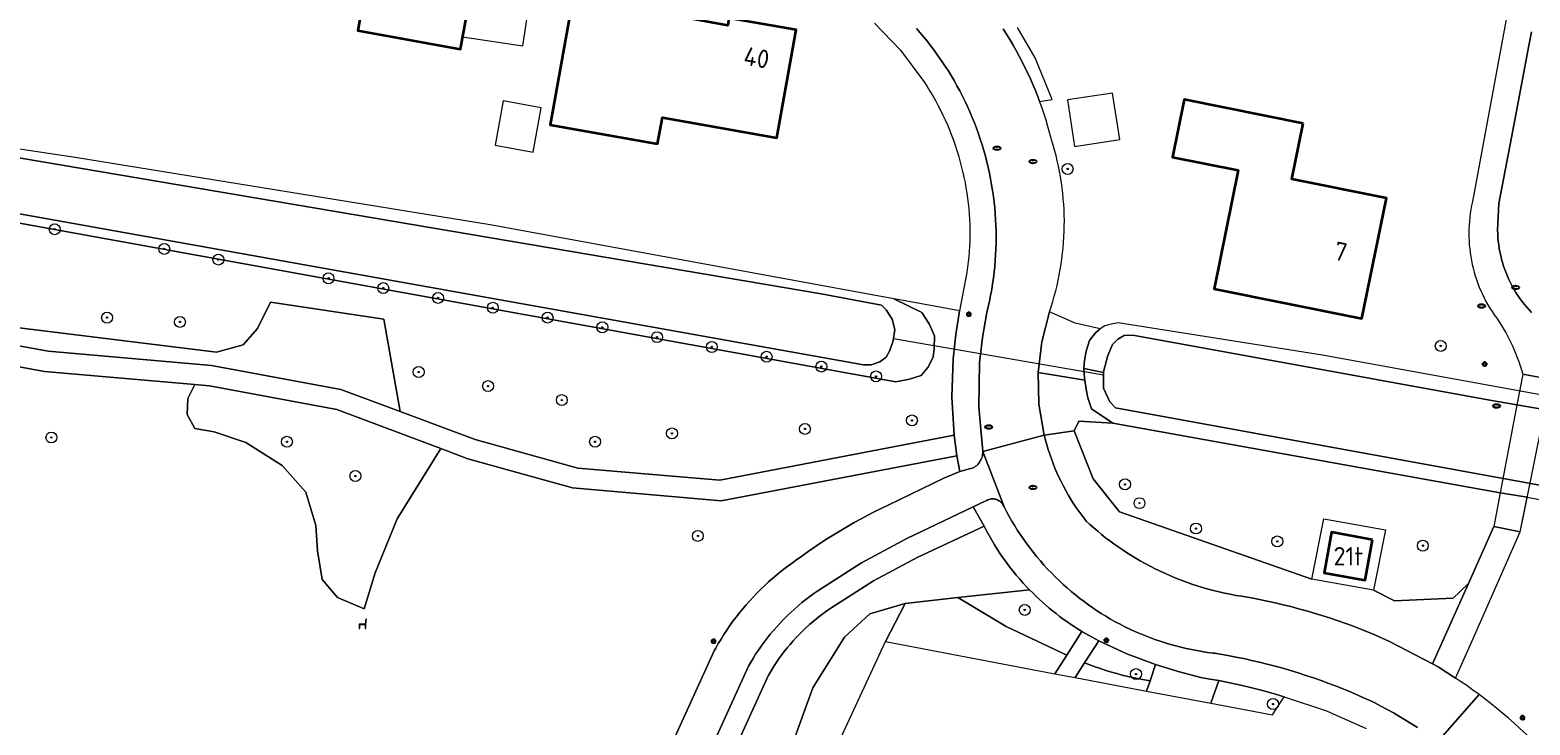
# Model space of a CAD drawing. Header units: metres. Extents: x 152610 to 160096, y 456114 to 462495.
# Tile 599 of 938: x 158718 to 158828, y 460053 to 460104. Entities that reach past the tile are written whole.
import ezdxf
from ezdxf.enums import TextEntityAlignment as Align

# ---------------------------------------------------------------- set-up
doc = ezdxf.new("R2010")
doc.units = ezdxf.units.M
doc.header["$LTSCALE"] = 0.5
doc.layers.get('0').update_dxf_attribs({"linetype": 'CONTINUOUS'})
for name, color, linetype, lineweight in [('B-PV-GR-BEPLANTING_CULTUUR_BOSPLANTSOEN-GV', 251, 'CONTINUOUS', 18), ('B-PV-GR-BEPLANTING_CULTUUR_HEESTERS-GV', 251, 'CONTINUOUS', 18), ('B-PV-GR-BOOM-S', 251, 'CONTINUOUS', 25), ('B-PV-IE-MEUBILAIR-S', 251, 'CONTINUOUS', 25), ('B-PV-IE-MEUBILAIR_WEGMEUBILAIR-S', 251, 'CONTINUOUS', 25), ('B-PV-KW-KUNSTWERK_DEK-GV', 251, 'CONTINUOUS', 18), ('B-PV-KW-KUNSTWERK_DUIKER-G', 251, 'CONTINUOUS', 18), ('B-PV-OG-BEBOUWING-GV', 6, 'CONTINUOUS', 35), ('B-PV-OG-BEBOUWING-T18', 1, 'CONTINUOUS', 18), ('B-PV-OG-BEBOUWING_OVERBOUWING-GV', 251, 'CONTINUOUS', 18), ('B-PV-OG-BEBOUWING_SCHUUR-GV', 251, 'CONTINUOUS', 18), ('B-PV-OG-TERREIN_BEGROEID-GV', 251, 'CONTINUOUS', 18), ('B-PV-OG-TERREIN_OEVER-GV', 251, 'CONTINUOUS', 18), ('B-PV-OG-WATER_SLOOT-GV', 251, 'CONTINUOUS', 18), ('B-PV-VH-GESLOTENVERHARDING_ASFALT-GV', 251, 'CONTINUOUS', 18), ('B-PV-VH-OPENVERHARDING_BETONSTRAATSTEEN-GV', 251, 'CONTINUOUS', 18), ('B-PV-VH-OPENVERHARDING_TEGEL-GV', 251, 'CONTINUOUS', 18)]:
    doc.layers.add(name, color=color, linetype=linetype, lineweight=lineweight)
doc.styles.add('NLCS-ISO', font='NLCS-ISO.ttf')
doc.styles.add('NLCS-ISO-M750-T18', font='NLCS-ISO.ttf', dxfattribs={"height": 1.35})

# ---------------------------------------------------------------- blocks, each defined once
blk = doc.blocks.new('SIE-MEUBILAIR_PAAL_LICHTMAST-SO')
for points in [[(-0.62, 0), (-1, 0)], [(-0.71, 0.71), (-0.44, 0.44)], [(0, 1), (0, 0.62)], [(0.44, 0.44), (0.71, 0.71)], [(1, 0), (0.62, 0)], [(-0.71, -0.71), (-0.44, -0.44)], [(0, -0.62), (0, -1)], [(0.44, -0.44), (0.71, -0.71)]]:
    blk.add_lwpolyline(points)
blk.add_circle((0, 0), 0.5)
blk = doc.blocks.new('SIE-MEUBILAIR_PUT_RIOOLPUT-SO')
blk.add_ellipse((0, 0), major_axis=(1.25, 0), ratio=0.54)
at = {"style": 'NLCS-ISO'}
blk.add_text('ri', height=0.75, dxfattribs=at).set_placement((-0.04, 0.07), align=Align.MIDDLE_CENTER)
blk = doc.blocks.new('SIE-WEG_ZITBANK-SO')
at = {"color": 0, "linetype": 'ByBlock', "lineweight": 18}
blk.add_lwpolyline([(-0.91, -1.63), (-0.91, -0.2), (1.09, -0.2), (1.09, -1.63), (1.29, -1.63), (1.29, -0.21), (1.54, 1.78), (1.33, 1.78), (1.11, 0), (-1.11, 0), (-1.11, -1.63)], close=True, dxfattribs=at)
blk = doc.blocks.new('SGR-BOOM_GBKN-SO')
at = {"linetype": 'ByBlock', "lineweight": 18}
h = blk.add_hatch(color=0, dxfattribs=at)
h.dxf.hatch_style = 1
edge = h.paths.add_edge_path()
edge.add_arc((0, 0), 0.25, 0, 360)
at = {"color": 0, "linetype": 'ByBlock', "lineweight": 18}
for radius in [2, 0.25]:
    blk.add_circle((0, 0), radius, dxfattribs=at)
at = {"color": 0, "linetype": 'ByBlock', "lineweight": 18, "style": 'NLCS-ISO'}
blk.add_attdef('SOORT', (2.5, 0), '', height=1.5, dxfattribs=at)

msp = doc.modelspace()

# ---------------------------------------------------------------- linework, layer by layer
at = {"layer": 'B-PV-GR-BEPLANTING_CULTUUR_BOSPLANTSOEN-GV', "flags": 128}
msp.add_lwpolyline([(158715.708, 460082.123), (158731.964, 460080.129), (158733.905, 460080.659), (158734.946, 460081.851), (158735.912, 460083.777), (158744.205, 460082.539), (158745.393, 460075.781), (158750.87, 460073.74), (158758.39, 460071.63), (158768.772, 460070.758), (158785.92, 460074.05), (158785.764, 460076.847), (158785.854, 460079.646), (158786.038, 460081.41), (158786.32, 460083.16), (158782.599, 460083.838), (158781.514, 460084.037), (158783.55, 460083.018), (158784.1, 460082.204), (158784.481, 460081.312), (158784.469, 460080.395), (158784.39, 460079.749), (158783.999, 460079.005), (158783.509, 460078.418), (158782.667, 460078.144), (158781.65, 460077.95), (158685.468, 460095.377)], dxfattribs=at)
for points in [[(158794.77, 460082.25), (158792.89, 460083.07), (158792.326, 460080.881), (158792.07, 460078.635), (158795.477, 460078.081), (158795.453, 460078.235), (158795.42, 460078.92), (158795.47, 460079.507), (158795.578, 460080.202), (158795.833, 460080.985), (158796.253, 460081.546), (158796.58, 460081.807), (158796.606, 460081.825)], [(158795.477, 460078.081), (158792.07, 460078.635), (158792.13, 460076.323), (158792.516, 460074.043), (158794.698, 460074.362), (158795.041, 460075.072), (158797.534, 460074.935), (158795.974, 460075.983), (158795.692, 460076.783), (158795.583, 460077.419)], [(158731.45, 460077.66), (158730.363, 460077.755), (158729.869, 460076.732), (158729.817, 460075.552), (158730.361, 460074.55), (158731.794, 460074.295), (158734.114, 460073.507), (158736.75, 460071.83), (158738.499, 460069.888), (158739.232, 460067.44), (158739.344, 460065.588), (158739.697, 460063.495), (158740.812, 460062.162), (158742.764, 460061.349), (158743.566, 460063.986), (158745.18, 460067.929), (158748.36, 460073.073), (158740.77, 460075.92)], [(158797.534, 460074.935), (158795.041, 460075.072), (158794.698, 460074.362), (158796.089, 460070.86), (158798.027, 460068.436), (158812.094, 460063.524), (158812.969, 460067.941), (158817.488, 460067.126), (158816.611, 460062.711), (158818.135, 460061.936), (158822.435, 460062.123), (158823.547, 460063.2), (158825.408, 460067.376), (158827.34, 460066.98), (158827.852, 460069.514), (158825.874, 460069.836)], [(158780.903, 460058.943), (158782.348, 460061.745), (158779.751, 460060.979), (158777.895, 460059.278), (158775.575, 460055.566), (158764.284, 460024.477), (158763.511, 460004.37), (158766.295, 460003.133), (158770.316, 460012.877), (158775.266, 460016.28), (158777.782, 460016.884), (158765.05, 460024.9), (158767.76, 460030.58)]]:
    msp.add_lwpolyline(points, close=True, dxfattribs=at)
at = {"layer": 'B-PV-GR-BEPLANTING_CULTUUR_HEESTERS-GV', "flags": 128}
msp.add_lwpolyline([(158789.506, 460103.778), (158789.755, 460103.388), (158789.998, 460102.993), (158790.233, 460102.594), (158790.462, 460102.191), (158790.684, 460101.784), (158790.898, 460101.374), (158791.106, 460100.959), (158791.306, 460100.542), (158791.499, 460100.12), (158791.685, 460099.696), (158791.863, 460099.269), (158792.034, 460098.838), (158792.173, 460098.473), (158793.099, 460098.603), (158791.85, 460101.649), (158790.566, 460103.876)], dxfattribs=at)
for points in [[(158789.725, 460060.061), (158786.203, 460062.166), (158782.348, 460061.745), (158780.903, 460058.943), (158793.285, 460056.598), (158794.155, 460057.957)], [(158791.67, 460062.505), (158791.44, 460062.737), (158786.203, 460062.166), (158789.725, 460060.061), (158794.155, 460057.957), (158795.265, 460059.693), (158794.987, 460059.865), (158794.712, 460060.041), (158794.44, 460060.222), (158794.17, 460060.407), (158793.905, 460060.597), (158793.642, 460060.792), (158793.383, 460060.991), (158793.255, 460061.093), (158793.127, 460061.194), (158792.875, 460061.402), (158792.627, 460061.615), (158792.382, 460061.831), (158792.141, 460062.051), (158791.903, 460062.276)], [(158798.555, 460058.063), (158796.51, 460059), (158795.466, 460057.394), (158795.853, 460057.246), (158796.243, 460057.104), (158796.635, 460056.97), (158797.029, 460056.842), (158797.426, 460056.722), (158797.824, 460056.608), (158798.225, 460056.502), (158798.627, 460056.403), (158799.032, 460056.311), (158799.437, 460056.227), (158799.845, 460056.149), (158800.253, 460056.079), (158800.659, 460057.265)], [(158795.466, 460057.394), (158794.767, 460056.318), (158799.996, 460055.326), (158800.253, 460056.079), (158799.845, 460056.149), (158799.437, 460056.227), (158799.032, 460056.311), (158798.627, 460056.403), (158798.225, 460056.502), (158797.824, 460056.608), (158797.426, 460056.722), (158797.029, 460056.842), (158796.635, 460056.97), (158796.243, 460057.104), (158795.853, 460057.246)], [(158806.085, 460055.927), (158805.277, 460056.089), (158804.711, 460054.433), (158809.202, 460053.582), (158810.062, 460054.894), (158809.264, 460055.152), (158809.255, 460055.154), (158808.491, 460055.361), (158807.692, 460055.563), (158806.89, 460055.752)]]:
    msp.add_lwpolyline(points, close=True, dxfattribs=at)
at = {"layer": 'B-PV-KW-KUNSTWERK_DEK-GV', "flags": 128}
msp.add_lwpolyline([(158828.554, 460078.315), (158827.519, 460078.509), (158827.118, 460076.395), (158825.874, 460069.836), (158825.408, 460067.376), (158826.374, 460067.178), (158827.34, 460066.98), (158827.596, 460068.247), (158828.504, 460072.744), (158829.59, 460078.12)], close=True, dxfattribs=at)
at = {"layer": 'B-PV-KW-KUNSTWERK_DUIKER-G', "flags": 128}
msp.add_lwpolyline([(158796.858, 460078.435), (158781.48, 460081.097)], dxfattribs=at)
at = {"layer": 'B-PV-OG-BEBOUWING-GV', "flags": 128}
for points in [[(158752.87, 460119.13), (158745.36, 460120.49), (158744.66, 460116.55), (158742.73, 460106.11), (158742.29, 460103.65), (158749.801, 460102.3)], [(158766.54, 460108.16), (158758.66, 460109.57), (158756.36, 460096.76), (158764.23, 460095.36), (158764.58, 460097.3), (158772.94, 460095.8), (158774.36, 460103.7), (158769.45, 460104.57), (158769.36, 460104.03), (158765.91, 460104.65)], [(158811.46, 460096.86), (158802.74, 460098.62), (158801.89, 460094.4), (158806.7, 460093.43), (158804.95, 460084.76), (158815.75, 460082.58), (158817.55, 460091.38), (158810.63, 460092.78)], [(158816.52, 460066.4), (158813.54, 460066.95), (158813, 460063.97), (158816, 460063.44)]]:
    msp.add_lwpolyline(points, close=True, dxfattribs=at)
at = {"layer": 'B-PV-OG-BEBOUWING_OVERBOUWING-GV', "flags": 128}
msp.add_lwpolyline([(158755.272, 460108.452), (158751.04, 460109.093), (158749.966, 460103.205), (158754.377, 460102.537)], close=True, dxfattribs=at)
at = {"layer": 'B-PV-OG-BEBOUWING_SCHUUR-GV', "flags": 128}
for points in [[(158755.721, 460097.998), (158752.922, 460098.505), (158752.337, 460095.272), (158755.135, 460094.765)], [(158798.04, 460095.69), (158797.517, 460099.085), (158794.209, 460098.575), (158794.733, 460095.18)]]:
    msp.add_lwpolyline(points, close=True, dxfattribs=at)
at = {"layer": 'B-PV-OG-TERREIN_BEGROEID-GV', "flags": 128}
for points in [[(158684.558, 460093.325), (158682.894, 460094.729), (158682.92, 460093.65), (158684.37, 460088.81), (158704.05, 460083.02), (158719.64, 460080.2), (158731.58, 460079.15), (158741.05, 460077.4), (158745.393, 460075.781), (158744.205, 460082.539), (158735.912, 460083.777), (158734.946, 460081.851), (158733.905, 460080.659), (158731.964, 460080.129), (158715.708, 460082.123), (158715.063, 460084.165), (158714.849, 460086.042), (158715.053, 460087.323), (158714.673, 460087.932), (158686.51, 460092.423)], [(158796.089, 460070.86), (158794.698, 460074.362), (158792.516, 460074.043), (158792.605, 460073.693), (158792.702, 460073.344), (158792.807, 460072.998), (158792.919, 460072.655), (158793.039, 460072.313), (158793.166, 460071.975), (158793.301, 460071.639), (158793.443, 460071.307), (158793.593, 460070.978), (158793.749, 460070.652), (158793.913, 460070.33), (158794.084, 460070.011), (158794.262, 460069.696), (158794.447, 460069.386), (158794.639, 460069.079), (158794.837, 460068.777), (158795.043, 460068.479), (158795.254, 460068.186), (158795.472, 460067.898), (158795.58, 460067.76), (158795.857, 460067.508), (158796.138, 460067.262), (158796.423, 460067.02), (158796.713, 460066.783), (158797.006, 460066.551), (158797.304, 460066.324), (158797.605, 460066.102), (158797.911, 460065.886), (158798.219, 460065.675), (158798.532, 460065.469), (158798.848, 460065.269), (158799.167, 460065.074), (158799.526, 460064.864), (158799.889, 460064.661), (158800.255, 460064.465), (158800.625, 460064.275), (158800.999, 460064.094), (158801.376, 460063.919), (158801.757, 460063.751), (158802.141, 460063.591), (158802.527, 460063.439), (158802.917, 460063.294), (158803.309, 460063.156), (158803.704, 460063.026), (158804.102, 460062.904), (158804.501, 460062.789), (158804.903, 460062.682), (158805.307, 460062.582), (158805.712, 460062.491), (158806.12, 460062.407), (158806.528, 460062.331), (158806.938, 460062.263), (158807.23, 460062.22), (158807.675, 460062.14), (158808.255, 460062.029), (158808.833, 460061.91), (158809.409, 460061.783), (158809.983, 460061.648), (158810.556, 460061.506), (158811.126, 460061.356), (158811.695, 460061.198), (158812.261, 460061.032), (158812.825, 460060.859), (158813.386, 460060.678), (158813.945, 460060.489), (158814.502, 460060.293), (158815.056, 460060.09), (158815.606, 460059.878), (158816.155, 460059.66), (158816.699, 460059.434), (158817.241, 460059.201), (158817.78, 460058.96), (158820.927, 460057.322), (158823.547, 460063.2), (158822.435, 460062.123), (158818.135, 460061.936), (158816.611, 460062.711), (158812.094, 460063.524), (158798.027, 460068.436)]]:
    msp.add_lwpolyline(points, close=True, dxfattribs=at)
for points in [[(158765.388, 460051.735), (158768.37, 460058.27), (158768.477, 460058.464), (158768.67, 460058.802), (158768.871, 460059.137), (158769.078, 460059.467), (158769.292, 460059.793), (158769.513, 460060.114), (158769.74, 460060.431), (158769.974, 460060.742), (158770.214, 460061.049), (158770.46, 460061.352), (158770.713, 460061.649), (158770.971, 460061.94), (158771.235, 460062.227), (158771.506, 460062.508), (158771.782, 460062.783), (158772.063, 460063.052), (158772.35, 460063.316), (158772.642, 460063.574), (158772.94, 460063.826), (158773.243, 460064.071), (158773.55, 460064.311), (158773.863, 460064.543), (158774.18, 460064.77), (158774.313, 460064.869), (158774.773, 460065.205), (158775.237, 460065.535), (158775.706, 460065.858), (158776.18, 460066.174), (158776.657, 460066.484), (158777.14, 460066.786), (158777.626, 460067.083), (158778.116, 460067.372), (158778.611, 460067.654), (158779.109, 460067.929), (158779.611, 460068.198), (158780.117, 460068.459), (158780.627, 460068.713), (158781.14, 460068.96), (158785.17, 460070.9), (158786.33, 460071.39), (158786.11, 460072.53), (158768.869, 460069.249), (158757.99, 460070.19), (158750.34, 460072.33), (158748.36, 460073.073), (158745.18, 460067.929), (158743.566, 460063.986), (158742.764, 460061.349), (158740.812, 460062.162), (158739.697, 460063.495), (158739.344, 460065.588), (158739.232, 460067.44), (158738.499, 460069.888), (158736.75, 460071.83), (158734.114, 460073.507), (158731.794, 460074.295), (158730.361, 460074.55), (158729.817, 460075.552), (158729.869, 460076.732), (158730.363, 460077.755), (158719.37, 460078.72), (158716.592, 460079.227)], [(158764.284, 460024.477), (158775.575, 460055.566), (158777.895, 460059.278), (158779.751, 460060.979), (158782.348, 460061.745), (158786.203, 460062.166), (158791.44, 460062.737), (158791.246, 460062.939), (158790.981, 460063.226), (158790.722, 460063.519), (158790.469, 460063.816), (158790.222, 460064.119), (158789.981, 460064.427), (158789.746, 460064.74), (158789.518, 460065.057), (158789.297, 460065.379), (158789.082, 460065.705), (158788.874, 460066.036), (158788.672, 460066.371), (158788.478, 460066.71), (158788.29, 460067.053), (158788.11, 460067.4), (158783.22, 460065.09), (158780.024, 460063.387), (158776.97, 460061.44), (158776.688, 460061.25), (158776.41, 460061.053), (158776.138, 460060.849), (158775.87, 460060.639), (158775.607, 460060.424), (158775.349, 460060.201), (158775.096, 460059.973), (158774.849, 460059.739), (158774.608, 460059.499), (158774.372, 460059.254), (158774.142, 460059.003), (158773.918, 460058.747), (158773.7, 460058.486), (158773.488, 460058.219), (158773.283, 460057.948), (158773.084, 460057.672), (158772.892, 460057.391), (158772.706, 460057.106), (158772.527, 460056.817), (158772.355, 460056.523), (158772.33, 460056.48), (158769.435, 460050.132)]]:
    msp.add_lwpolyline(points, dxfattribs=at)
at = {"layer": 'B-PV-OG-TERREIN_OEVER-GV', "flags": 128}
for points in [[(158710.68, 460096), (158686.435, 460100.252), (158685.774, 460100.12), (158685.231, 460099.794), (158684.959, 460099.495), (158684.795, 460099.049), (158684.578, 460098.294), (158684.573, 460097.861), (158684.566, 460097.293), (158684.61, 460096.434), (158684.925, 460095.727), (158685.468, 460095.377), (158781.65, 460077.95), (158782.667, 460078.144), (158783.509, 460078.418), (158783.999, 460079.005), (158784.39, 460079.749), (158784.469, 460080.395), (158784.481, 460081.312), (158784.1, 460082.204), (158783.55, 460083.018), (158781.514, 460084.037), (158751.97, 460089.45), (158721.62, 460094.36)], [(158686.64, 460099.297), (158687.09, 460099.356), (158687.834, 460099.355), (158776.184, 460084.392), (158780.614, 460083.552), (158780.947, 460083.219), (158781.397, 460082.534), (158781.593, 460081.79), (158781.455, 460080.948), (158781.201, 460080.185), (158780.946, 460079.754), (158780.476, 460079.422), (158779.85, 460079.187), (158779.282, 460079.207), (158686.58, 460095.793), (158685.993, 460096.067), (158685.778, 460096.361), (158685.7, 460096.889), (158685.641, 460097.692), (158685.857, 460098.534), (158686.111, 460098.945)], [(158796.858, 460078.641), (158796.858, 460078.683), (158797.171, 460079.877), (158797.504, 460080.68), (158797.896, 460081.071), (158798.366, 460081.345), (158798.992, 460081.365), (158825.104, 460076.6), (158841.897, 460073.698), (158842.211, 460075.513), (158841.487, 460075.455), (158840.334, 460075.384), (158829.346, 460076.911), (158812.883, 460079.903), (158797.928, 460082.269), (158797.428, 460082.171), (158796.938, 460082.051), (158796.606, 460081.825), (158796.58, 460081.807), (158796.253, 460081.546), (158795.833, 460080.985), (158795.578, 460080.202), (158795.47, 460079.507), (158795.42, 460078.92)]]:
    msp.add_lwpolyline(points, close=True, dxfattribs=at)
msp.add_lwpolyline([(158931.29, 460051.769), (158908.036, 460056.18), (158853.249, 460065.924), (158797.718, 460076.06), (158797.307, 460076.491), (158796.857, 460077.489), (158796.858, 460078.641), (158795.42, 460078.92), (158795.453, 460078.235), (158795.477, 460078.081), (158795.583, 460077.419), (158795.692, 460076.783), (158795.974, 460075.983), (158797.534, 460074.935), (158825.874, 460069.836), (158827.852, 460069.514), (158831.911, 460068.766), (158861.455, 460063.326), (158930.891, 460050.493)], dxfattribs=at)
at = {"layer": 'B-PV-OG-WATER_SLOOT-GV', "flags": 128}
msp.add_lwpolyline([(158687.834, 460099.355), (158687.09, 460099.356), (158686.64, 460099.297), (158686.111, 460098.945), (158685.857, 460098.534), (158685.641, 460097.692), (158685.7, 460096.889), (158685.778, 460096.361), (158685.993, 460096.067), (158686.58, 460095.793), (158779.282, 460079.207), (158779.85, 460079.187), (158780.476, 460079.422), (158780.946, 460079.754), (158781.201, 460080.185), (158781.455, 460080.948), (158781.593, 460081.79), (158781.397, 460082.534), (158780.947, 460083.219), (158780.614, 460083.552), (158776.184, 460084.392)], close=True, dxfattribs=at)
msp.add_lwpolyline([(158841.897, 460073.698), (158825.104, 460076.6), (158798.992, 460081.365), (158798.366, 460081.345), (158797.896, 460081.071), (158797.504, 460080.68), (158797.171, 460079.877), (158796.858, 460078.683), (158796.858, 460078.641), (158796.857, 460077.489), (158797.307, 460076.491), (158797.718, 460076.06), (158853.249, 460065.924)], dxfattribs=at)
at = {"layer": 'B-PV-VH-GESLOTENVERHARDING_ASFALT-GV', "flags": 128}
for points in [[(158783.16, 460103.801), (158783.442, 460103.479), (158783.718, 460103.152), (158783.989, 460102.819), (158784.252, 460102.482), (158784.51, 460102.139), (158784.761, 460101.792), (158785.006, 460101.44), (158785.244, 460101.084), (158785.475, 460100.723), (158785.699, 460100.359), (158785.917, 460099.99), (158786.128, 460099.617), (158786.331, 460099.24), (158786.528, 460098.859), (158786.717, 460098.475), (158786.9, 460098.087), (158787.075, 460097.696), (158787.242, 460097.302), (158787.402, 460096.905), (158787.555, 460096.504), (158787.701, 460096.101), (158787.838, 460095.696), (158787.969, 460095.288), (158788.091, 460094.877), (158788.206, 460094.464), (158788.313, 460094.05), (158788.413, 460093.633), (158788.504, 460093.214), (158788.588, 460092.794), (158788.664, 460092.372), (158788.732, 460091.95), (158788.792, 460091.525), (158788.844, 460091.1), (158788.888, 460090.674), (158788.924, 460090.247), (158788.952, 460089.82), (158788.973, 460089.392), (158788.985, 460088.964), (158788.989, 460088.535), (158788.986, 460088.107), (158788.974, 460087.679), (158788.954, 460087.251), (158788.926, 460086.823), (158788.891, 460086.396), (158788.847, 460085.97), (158788.795, 460085.545), (158788.736, 460085.12), (158788.668, 460084.697), (158788.593, 460084.276), (158788.51, 460083.856), (158788.419, 460083.437), (158788.32, 460083.02), (158787.991, 460081.185), (158787.784, 460079.332), (158787.717, 460076.099), (158788.02, 460072.88), (158788.027, 460072.863), (158792.516, 460074.043), (158792.13, 460076.323), (158792.07, 460078.635), (158792.326, 460080.881), (158792.89, 460083.07), (158793.017, 460083.45), (158793.136, 460083.832), (158793.248, 460084.216), (158793.351, 460084.603), (158793.448, 460084.991), (158793.536, 460085.382), (158793.616, 460085.774), (158793.689, 460086.168), (158793.754, 460086.563), (158793.81, 460086.959), (158793.859, 460087.356), (158793.9, 460087.754), (158793.933, 460088.153), (158793.958, 460088.553), (158793.975, 460088.953), (158793.984, 460089.353), (158793.986, 460089.753), (158793.979, 460090.153), (158793.964, 460090.553), (158793.941, 460090.953), (158793.91, 460091.352), (158793.871, 460091.75), (158793.824, 460092.148), (158793.769, 460092.544), (158793.707, 460092.94), (158793.636, 460093.334), (158793.557, 460093.726), (158793.471, 460094.117), (158793.377, 460094.506), (158793.275, 460094.893), (158793.166, 460095.278), (158793.049, 460095.661), (158793.02, 460095.75), (158792.902, 460096.198), (158792.777, 460096.644), (158792.643, 460097.088), (158792.502, 460097.529), (158792.354, 460097.968), (158792.198, 460098.404), (158792.173, 460098.473), (158792.034, 460098.838), (158791.863, 460099.269), (158791.685, 460099.696), (158791.499, 460100.12), (158791.306, 460100.542), (158791.106, 460100.959), (158790.898, 460101.374), (158790.684, 460101.784), (158790.462, 460102.191), (158790.233, 460102.594), (158789.998, 460102.993), (158789.755, 460103.388), (158789.506, 460103.778)], [(158821.316, 460051.63), (158824.323, 460055.073), (158823.875, 460055.402), (158823.423, 460055.725), (158822.966, 460056.04), (158822.61, 460056.28), (158821.33, 460057.11), (158820.927, 460057.322), (158817.78, 460058.96), (158817.241, 460059.201), (158816.699, 460059.434), (158816.155, 460059.66), (158815.606, 460059.878), (158815.056, 460060.09), (158814.502, 460060.293), (158813.945, 460060.489), (158813.386, 460060.678), (158812.825, 460060.859), (158812.261, 460061.032), (158811.695, 460061.198), (158811.126, 460061.356), (158810.556, 460061.506), (158809.983, 460061.648), (158809.409, 460061.783), (158808.833, 460061.91), (158808.255, 460062.029), (158807.675, 460062.14), (158807.23, 460062.22), (158806.938, 460062.263), (158806.528, 460062.331), (158806.12, 460062.407), (158805.712, 460062.491), (158805.307, 460062.582), (158804.903, 460062.682), (158804.501, 460062.789), (158804.102, 460062.904), (158803.704, 460063.026), (158803.309, 460063.156), (158802.917, 460063.294), (158802.527, 460063.439), (158802.141, 460063.591), (158801.757, 460063.751), (158801.376, 460063.919), (158800.999, 460064.094), (158800.625, 460064.275), (158800.255, 460064.465), (158799.889, 460064.661), (158799.526, 460064.864), (158799.167, 460065.074), (158798.848, 460065.269), (158798.532, 460065.469), (158798.219, 460065.675), (158797.911, 460065.886), (158797.605, 460066.102), (158797.304, 460066.324), (158797.006, 460066.551), (158796.713, 460066.783), (158796.423, 460067.02), (158796.138, 460067.262), (158795.857, 460067.508), (158795.58, 460067.76), (158795.472, 460067.898), (158795.254, 460068.186), (158795.043, 460068.479), (158794.837, 460068.777), (158794.639, 460069.079), (158794.447, 460069.386), (158794.262, 460069.696), (158794.084, 460070.011), (158793.913, 460070.33), (158793.749, 460070.652), (158793.593, 460070.978), (158793.443, 460071.307), (158793.301, 460071.639), (158793.166, 460071.975), (158793.039, 460072.313), (158792.919, 460072.655), (158792.807, 460072.998), (158792.702, 460073.344), (158792.605, 460073.693), (158792.516, 460074.043), (158788.027, 460072.863), (158789.58, 460068.81), (158789.764, 460068.457), (158789.954, 460068.107), (158790.152, 460067.761), (158790.356, 460067.42), (158790.567, 460067.082), (158790.786, 460066.749), (158791.01, 460066.421), (158791.242, 460066.097), (158791.479, 460065.777), (158791.723, 460065.462), (158791.974, 460065.153), (158792.23, 460064.848), (158792.493, 460064.549), (158792.761, 460064.255), (158793.036, 460063.967), (158793.316, 460063.684), (158793.602, 460063.407), (158793.893, 460063.135), (158794.19, 460062.87), (158794.492, 460062.61), (158794.799, 460062.357), (158795.111, 460062.11), (158795.428, 460061.869), (158795.75, 460061.634), (158796.076, 460061.406), (158796.345, 460061.226), (158796.68, 460061.01), (158797.019, 460060.802), (158797.361, 460060.6), (158797.709, 460060.405), (158798.059, 460060.217), (158798.414, 460060.036), (158798.772, 460059.863), (158799.134, 460059.696), (158799.499, 460059.537), (158799.866, 460059.385), (158800.237, 460059.241), (158800.611, 460059.104), (158800.988, 460058.975), (158801.366, 460058.853), (158801.748, 460058.739), (158802.131, 460058.632), (158802.517, 460058.534), (158802.904, 460058.443), (158803.294, 460058.36), (158803.684, 460058.284), (158804.077, 460058.217), (158804.47, 460058.157), (158804.865, 460058.106), (158805, 460058.09), (158805.375, 460058.028), (158805.955, 460057.926), (158806.534, 460057.817), (158807.111, 460057.699), (158807.686, 460057.573), (158808.26, 460057.44), (158808.832, 460057.299), (158809.402, 460057.15), (158809.97, 460056.993), (158810.536, 460056.829), (158811.099, 460056.657), (158811.66, 460056.477), (158812.218, 460056.29), (158812.775, 460056.095), (158813.328, 460055.893), (158813.878, 460055.683), (158814.426, 460055.466), (158814.97, 460055.241), (158815.512, 460055.009), (158816.05, 460054.77), (158816.228, 460054.684), (158816.691, 460054.455), (158817.151, 460054.219), (158817.607, 460053.976), (158818.059, 460053.726), (158818.507, 460053.468), (158818.951, 460053.204), (158819.391, 460052.933), (158819.827, 460052.655)], [(158767.951, 460050.72), (158770.87, 460057.14), (158771.02, 460057.4), (158771.208, 460057.711), (158771.402, 460058.018), (158771.604, 460058.321), (158771.812, 460058.619), (158772.027, 460058.913), (158772.248, 460059.202), (158772.475, 460059.486), (158772.709, 460059.765), (158772.948, 460060.038), (158773.194, 460060.307), (158773.445, 460060.57), (158773.702, 460060.827), (158773.965, 460061.079), (158774.233, 460061.324), (158774.507, 460061.564), (158774.786, 460061.798), (158775.069, 460062.026), (158775.358, 460062.247), (158775.652, 460062.462), (158775.95, 460062.67), (158779.136, 460064.702), (158782.46, 460066.5), (158787.304, 460068.801), (158788.25, 460069.25), (158788.306, 460069.282), (158788.383, 460069.319), (158788.463, 460069.348), (158788.546, 460069.37), (158788.63, 460069.383), (158788.715, 460069.389), (158788.8, 460069.387), (158788.885, 460069.376), (158788.968, 460069.358), (158789.049, 460069.332), (158789.128, 460069.299), (158789.203, 460069.258), (158789.273, 460069.211), (158789.339, 460069.157), (158789.4, 460069.098), (158789.455, 460069.032), (158789.504, 460068.962), (158789.545, 460068.888), (158789.58, 460068.81), (158788.027, 460072.863), (158788.02, 460072.88), (158788.02, 460072.861), (158788.017, 460072.757), (158788.006, 460072.653), (158787.987, 460072.551), (158787.961, 460072.45), (158787.926, 460072.352), (158787.885, 460072.256), (158787.835, 460072.164), (158787.78, 460072.076), (158787.717, 460071.993), (158787.648, 460071.914), (158787.574, 460071.841), (158787.494, 460071.775), (158787.409, 460071.714), (158787.32, 460071.66), (158786.33, 460071.39), (158785.17, 460070.9), (158781.14, 460068.96), (158780.627, 460068.713), (158780.117, 460068.459), (158779.611, 460068.198), (158779.109, 460067.929), (158778.611, 460067.654), (158778.116, 460067.372), (158777.626, 460067.083), (158777.14, 460066.786), (158776.657, 460066.484), (158776.18, 460066.174), (158775.706, 460065.858), (158775.237, 460065.535), (158774.773, 460065.205), (158774.313, 460064.869), (158774.18, 460064.77), (158773.863, 460064.543), (158773.55, 460064.311), (158773.243, 460064.071), (158772.94, 460063.826), (158772.642, 460063.574), (158772.35, 460063.316), (158772.063, 460063.052), (158771.782, 460062.783), (158771.506, 460062.508), (158771.235, 460062.227), (158770.971, 460061.94), (158770.713, 460061.649), (158770.46, 460061.352), (158770.214, 460061.049), (158769.974, 460060.742), (158769.74, 460060.431), (158769.513, 460060.114), (158769.292, 460059.793), (158769.078, 460059.467), (158768.871, 460059.137), (158768.67, 460058.802), (158768.477, 460058.464), (158768.37, 460058.27), (158765.388, 460051.735)]]:
    msp.add_lwpolyline(points, dxfattribs=at)
msp.add_lwpolyline([(158828.554, 460078.315), (158827.519, 460078.509), (158827.118, 460076.395), (158825.874, 460069.836), (158825.408, 460067.376), (158826.374, 460067.178), (158827.34, 460066.98), (158827.596, 460068.247), (158828.504, 460072.744), (158829.59, 460078.12)], close=True, dxfattribs=at)
at = {"layer": 'B-PV-VH-OPENVERHARDING_BETONSTRAATSTEEN-GV', "flags": 128}
msp.add_lwpolyline([(158828.162, 460103.555), (158827.995, 460102.674), (158826.869, 460096.73), (158826.698, 460095.828), (158825.782, 460090.992), (158825.68, 460089.05), (158825.689, 460088.783), (158825.705, 460088.516), (158825.73, 460088.25), (158825.762, 460087.984), (158825.802, 460087.72), (158825.851, 460087.457), (158825.907, 460087.196), (158825.971, 460086.936), (158826.043, 460086.679), (158826.122, 460086.423), (158826.209, 460086.17), (158826.303, 460085.92), (158826.405, 460085.673), (158826.515, 460085.429), (158826.631, 460085.189), (158826.755, 460084.952), (158826.885, 460084.718), (158827.023, 460084.489), (158827.168, 460084.264), (158827.319, 460084.044), (158827.476, 460083.828), (158827.64, 460083.617), (158827.81, 460083.41), (158827.987, 460083.209), (158828.169, 460083.014)], dxfattribs=at)
for points in [[(158796.51, 460059), (158795.265, 460059.693), (158794.155, 460057.957), (158793.285, 460056.598), (158794.767, 460056.318), (158795.466, 460057.394)], [(158802.302, 460056.75), (158800.659, 460057.265), (158800.253, 460056.079), (158799.996, 460055.326), (158804.711, 460054.433), (158805.277, 460056.089), (158804.624, 460056.209), (158803.97, 460056.32)], [(158824.766, 460054.738), (158824.323, 460055.073), (158821.316, 460051.63), (158821.525, 460051.478), (158821.938, 460051.167), (158822.346, 460050.85), (158822.749, 460050.527), (158823.148, 460050.198), (158823.54, 460049.862), (158823.928, 460049.521), (158824.31, 460049.173), (158824.687, 460048.819), (158824.873, 460048.64), (158827.973, 460051.979), (158827.723, 460052.218), (158827.316, 460052.596), (158826.904, 460052.969), (158826.487, 460053.335), (158826.064, 460053.695), (158825.636, 460054.049), (158825.203, 460054.397)]]:
    msp.add_lwpolyline(points, close=True, dxfattribs=at)
at = {"layer": 'B-PV-VH-OPENVERHARDING_TEGEL-GV', "flags": 128}
for points in [[(158828.752, 460117.694), (158823.84, 460091.14), (158823.78, 460090.857), (158823.727, 460090.572), (158823.682, 460090.286), (158823.646, 460089.999), (158823.617, 460089.711), (158823.596, 460089.422), (158823.583, 460089.133), (158823.578, 460088.843), (158823.581, 460088.554), (158823.593, 460088.265), (158823.612, 460087.976), (158823.639, 460087.687), (158823.674, 460087.4), (158823.717, 460087.114), (158823.768, 460086.829), (158823.826, 460086.545), (158823.893, 460086.264), (158823.967, 460085.984), (158824.049, 460085.706), (158824.139, 460085.431), (158824.236, 460085.158), (158824.341, 460084.888), (158824.453, 460084.621), (158824.572, 460084.357), (158824.699, 460084.097), (158824.833, 460083.84), (158824.974, 460083.587), (158825.122, 460083.339), (158825.276, 460083.094), (158825.438, 460082.853), (158825.44, 460082.85), (158825.614, 460082.606), (158825.796, 460082.338), (158825.971, 460082.065), (158826.14, 460081.788), (158826.301, 460081.506), (158826.456, 460081.221), (158826.603, 460080.932), (158826.744, 460080.64), (158826.877, 460080.344), (158827.003, 460080.045), (158827.121, 460079.743), (158827.232, 460079.438), (158827.335, 460079.131), (158827.431, 460078.821), (158827.519, 460078.509), (158829.59, 460078.12)], [(158780.1, 460104.2), (158782.004, 460102.232), (158783.63, 460100.03), (158783.722, 460099.893), (158783.939, 460099.56), (158784.15, 460099.222), (158784.353, 460098.88), (158784.55, 460098.534), (158784.74, 460098.185), (158784.923, 460097.831), (158785.098, 460097.474), (158785.267, 460097.113), (158785.428, 460096.749), (158785.582, 460096.382), (158785.728, 460096.012), (158785.867, 460095.639), (158785.998, 460095.264), (158786.122, 460094.885), (158786.238, 460094.505), (158786.346, 460094.122), (158786.447, 460093.737), (158786.54, 460093.35), (158786.553, 460093.296), (158786.639, 460092.916), (158786.718, 460092.535), (158786.789, 460092.152), (158786.852, 460091.767), (158786.907, 460091.382), (158786.954, 460090.995), (158786.993, 460090.608), (158787.024, 460090.22), (158787.047, 460089.831), (158787.063, 460089.442), (158787.07, 460089.053), (158787.069, 460088.664), (158787.06, 460088.274), (158787.043, 460087.885), (158787.019, 460087.497), (158786.986, 460087.109), (158786.945, 460086.722), (158786.897, 460086.335), (158786.84, 460085.95), (158786.32, 460083.16), (158786.038, 460081.41), (158785.854, 460079.646), (158785.764, 460076.847), (158785.92, 460074.05), (158786.11, 460072.53), (158786.33, 460071.39), (158787.32, 460071.66), (158787.409, 460071.714), (158787.494, 460071.775), (158787.574, 460071.841), (158787.648, 460071.914), (158787.717, 460071.993), (158787.78, 460072.076), (158787.835, 460072.164), (158787.885, 460072.256), (158787.926, 460072.352), (158787.961, 460072.45), (158787.987, 460072.551), (158788.006, 460072.653), (158788.017, 460072.757), (158788.02, 460072.861), (158788.02, 460072.88), (158787.717, 460076.099), (158787.784, 460079.332), (158787.991, 460081.185), (158788.32, 460083.02), (158788.419, 460083.437), (158788.51, 460083.856), (158788.593, 460084.276), (158788.668, 460084.697), (158788.736, 460085.12), (158788.795, 460085.545), (158788.847, 460085.97), (158788.891, 460086.396), (158788.926, 460086.823), (158788.954, 460087.251), (158788.974, 460087.679), (158788.986, 460088.107), (158788.989, 460088.535), (158788.985, 460088.964), (158788.973, 460089.392), (158788.952, 460089.82), (158788.924, 460090.247), (158788.888, 460090.674), (158788.844, 460091.1), (158788.792, 460091.525), (158788.732, 460091.95), (158788.664, 460092.372), (158788.588, 460092.794), (158788.504, 460093.214), (158788.413, 460093.633), (158788.313, 460094.05), (158788.206, 460094.464), (158788.091, 460094.877), (158787.969, 460095.288), (158787.838, 460095.696), (158787.701, 460096.101), (158787.555, 460096.504), (158787.402, 460096.905), (158787.242, 460097.302), (158787.075, 460097.696), (158786.9, 460098.087), (158786.717, 460098.475), (158786.528, 460098.859), (158786.331, 460099.24), (158786.128, 460099.617), (158785.917, 460099.99), (158785.699, 460100.359), (158785.475, 460100.723), (158785.244, 460101.084), (158785.006, 460101.44), (158784.761, 460101.792), (158784.51, 460102.139), (158784.252, 460102.482), (158783.989, 460102.819), (158783.718, 460103.152), (158783.442, 460103.479), (158783.16, 460103.801)], [(158828.169, 460083.014), (158827.987, 460083.209), (158827.81, 460083.41), (158827.64, 460083.617), (158827.476, 460083.828), (158827.319, 460084.044), (158827.168, 460084.264), (158827.023, 460084.489), (158826.885, 460084.718), (158826.755, 460084.952), (158826.631, 460085.189), (158826.515, 460085.429), (158826.405, 460085.673), (158826.303, 460085.92), (158826.209, 460086.17), (158826.122, 460086.423), (158826.043, 460086.679), (158825.971, 460086.936), (158825.907, 460087.196), (158825.851, 460087.457), (158825.802, 460087.72), (158825.762, 460087.984), (158825.73, 460088.25), (158825.705, 460088.516), (158825.689, 460088.783), (158825.68, 460089.05), (158825.782, 460090.992), (158826.698, 460095.828), (158826.869, 460096.73), (158827.995, 460102.674), (158828.162, 460103.555)], [(158769.435, 460050.132), (158772.33, 460056.48), (158772.355, 460056.523), (158772.527, 460056.817), (158772.706, 460057.106), (158772.892, 460057.391), (158773.084, 460057.672), (158773.283, 460057.948), (158773.488, 460058.219), (158773.7, 460058.486), (158773.918, 460058.747), (158774.142, 460059.003), (158774.372, 460059.254), (158774.608, 460059.499), (158774.849, 460059.739), (158775.096, 460059.973), (158775.349, 460060.201), (158775.607, 460060.424), (158775.87, 460060.639), (158776.138, 460060.849), (158776.41, 460061.053), (158776.688, 460061.25), (158776.97, 460061.44), (158780.024, 460063.387), (158783.22, 460065.09), (158788.11, 460067.4), (158787.304, 460068.801), (158782.46, 460066.5), (158779.136, 460064.702), (158775.95, 460062.67), (158775.652, 460062.462), (158775.358, 460062.247), (158775.069, 460062.026), (158774.786, 460061.798), (158774.507, 460061.564), (158774.233, 460061.324), (158773.965, 460061.079), (158773.702, 460060.827), (158773.445, 460060.57), (158773.194, 460060.307), (158772.948, 460060.038), (158772.709, 460059.765), (158772.475, 460059.486), (158772.248, 460059.202), (158772.027, 460058.913), (158771.812, 460058.619), (158771.604, 460058.321), (158771.402, 460058.018), (158771.208, 460057.711), (158771.02, 460057.4), (158770.87, 460057.14), (158767.951, 460050.72)], [(158819.827, 460052.655), (158819.391, 460052.933), (158818.951, 460053.204), (158818.507, 460053.468), (158818.059, 460053.726), (158817.607, 460053.976), (158817.151, 460054.219), (158816.691, 460054.455), (158816.228, 460054.684), (158816.05, 460054.77), (158815.512, 460055.009), (158814.97, 460055.241), (158814.426, 460055.466), (158813.878, 460055.683), (158813.328, 460055.893), (158812.775, 460056.095), (158812.218, 460056.29), (158811.66, 460056.477), (158811.099, 460056.657), (158810.536, 460056.829), (158809.97, 460056.993), (158809.402, 460057.15), (158808.832, 460057.299), (158808.26, 460057.44), (158807.686, 460057.573), (158807.111, 460057.699), (158806.534, 460057.817), (158805.955, 460057.926), (158805.375, 460058.028), (158805, 460058.09), (158804.865, 460058.106), (158804.47, 460058.157), (158804.077, 460058.217), (158803.684, 460058.284), (158803.294, 460058.36), (158802.904, 460058.443), (158802.517, 460058.534), (158802.131, 460058.632), (158801.748, 460058.739), (158801.366, 460058.853), (158800.988, 460058.975), (158800.611, 460059.104), (158800.237, 460059.241), (158799.866, 460059.385), (158799.499, 460059.537), (158799.134, 460059.696), (158798.772, 460059.863), (158798.414, 460060.036), (158798.059, 460060.217), (158797.709, 460060.405), (158797.361, 460060.6), (158797.019, 460060.802), (158796.68, 460061.01), (158796.345, 460061.226), (158796.076, 460061.406), (158795.75, 460061.634), (158795.428, 460061.869), (158795.111, 460062.11), (158794.799, 460062.357), (158794.492, 460062.61), (158794.19, 460062.87), (158793.893, 460063.135), (158793.602, 460063.407), (158793.316, 460063.684), (158793.036, 460063.967), (158792.761, 460064.255), (158792.493, 460064.549), (158792.23, 460064.848), (158791.974, 460065.153), (158791.723, 460065.462), (158791.479, 460065.777), (158791.242, 460066.097), (158791.01, 460066.421), (158790.786, 460066.749), (158790.567, 460067.082), (158790.356, 460067.42), (158790.152, 460067.761), (158789.954, 460068.107), (158789.764, 460068.457), (158789.58, 460068.81), (158789.545, 460068.888), (158789.504, 460068.962), (158789.455, 460069.032), (158789.4, 460069.098), (158789.339, 460069.157), (158789.273, 460069.211), (158789.203, 460069.258), (158789.128, 460069.299), (158789.049, 460069.332), (158788.968, 460069.358), (158788.885, 460069.376), (158788.8, 460069.387), (158788.715, 460069.389), (158788.63, 460069.383), (158788.546, 460069.37), (158788.463, 460069.348), (158788.383, 460069.319), (158788.306, 460069.282), (158788.25, 460069.25), (158787.304, 460068.801), (158788.11, 460067.4), (158788.29, 460067.053), (158788.478, 460066.71), (158788.672, 460066.371), (158788.874, 460066.036), (158789.082, 460065.705), (158789.297, 460065.379), (158789.518, 460065.057), (158789.746, 460064.74), (158789.981, 460064.427), (158790.222, 460064.119), (158790.469, 460063.816), (158790.722, 460063.519), (158790.981, 460063.226), (158791.246, 460062.939), (158791.44, 460062.737), (158791.67, 460062.505), (158791.903, 460062.276), (158792.141, 460062.051), (158792.382, 460061.831), (158792.627, 460061.615), (158792.875, 460061.402), (158793.127, 460061.194), (158793.255, 460061.093), (158793.383, 460060.991), (158793.642, 460060.792), (158793.905, 460060.597), (158794.17, 460060.407), (158794.44, 460060.222), (158794.712, 460060.041), (158794.987, 460059.865), (158795.265, 460059.693), (158796.51, 460059), (158798.555, 460058.063), (158800.659, 460057.265), (158802.302, 460056.75), (158803.97, 460056.32), (158804.624, 460056.209), (158805.277, 460056.089), (158806.085, 460055.927), (158806.89, 460055.752), (158807.692, 460055.563), (158808.491, 460055.361), (158809.255, 460055.154), (158809.264, 460055.152), (158810.062, 460054.894), (158813.16, 460053.89), (158816.06, 460052.6)]]:
    msp.add_lwpolyline(points, dxfattribs=at)
for points in [[(158684.37, 460088.81), (158684.89, 460087.09), (158697.232, 460083.468), (158703.63, 460081.59), (158713.3, 460079.827), (158716.592, 460079.227), (158719.37, 460078.72), (158730.363, 460077.755), (158731.45, 460077.66), (158740.77, 460075.92), (158748.36, 460073.073), (158750.34, 460072.33), (158757.99, 460070.19), (158768.869, 460069.249), (158786.11, 460072.53), (158785.92, 460074.05), (158768.772, 460070.758), (158758.39, 460071.63), (158750.87, 460073.74), (158745.393, 460075.781), (158741.05, 460077.4), (158731.58, 460079.15), (158719.64, 460080.2), (158704.05, 460083.02)], [(158827.34, 460066.98), (158825.408, 460067.376), (158823.547, 460063.2), (158820.927, 460057.322), (158821.33, 460057.11), (158822.61, 460056.28), (158823.817, 460059.009)]]:
    msp.add_lwpolyline(points, close=True, dxfattribs=at)

# ---------------------------------------------------------------- block references
at = {"layer": 'B-PV-GR-BOOM-S', "xscale": 0.2, "yscale": 0.2, "zscale": 0.2}
for p in [(158794.219, 460093.528), (158720.121, 460089.115), (158728.134, 460087.68), (158732.1, 460086.9), (158740.152, 460085.526), (158744.159, 460084.809), (158748.165, 460084.091), (158752.171, 460083.373), (158723.953, 460082.65), (158729.277, 460082.337), (158756.177, 460082.656), (158760.184, 460081.938), (158764.19, 460081.22), (158768.196, 460080.502), (158821.521, 460080.581), (158772.202, 460079.785), (158776.209, 460079.067), (158746.745, 460078.67), (158780.215, 460078.349), (158751.827, 460077.639), (158757.221, 460076.621), (158782.832, 460075.133), (158719.881, 460073.881), (158737.107, 460073.567), (158759.656, 460073.567), (158765.279, 460074.176), (158775.003, 460074.507), (158742.118, 460071.062), (158798.425, 460070.452), (158799.483, 460069.076), (158803.615, 460067.22), (158767.173, 460066.677), (158809.566, 460066.28), (158820.214, 460065.967), (158791.088, 460061.269), (158799.23, 460056.571), (158809.253, 460054.379)]:
    msp.add_blockref('SGR-BOOM_GBKN-SO', p, dxfattribs=at)
at = {"layer": 'B-PV-IE-MEUBILAIR-S', "xscale": 0.2, "yscale": 0.2, "zscale": 0.2}
for name, p in [('SIE-MEUBILAIR_PUT_RIOOLPUT-SO', (158789.06, 460095.04)), ('SIE-MEUBILAIR_PUT_RIOOLPUT-SO', (158791.69, 460094.07)), ('SIE-MEUBILAIR_PUT_RIOOLPUT-SO', (158827, 460084.86)), ('SIE-MEUBILAIR_PAAL_LICHTMAST-SO', (158786.996, 460082.911)), ('SIE-MEUBILAIR_PUT_RIOOLPUT-SO', (158824.513, 460083.503)), ('SIE-MEUBILAIR_PAAL_LICHTMAST-SO', (158824.733, 460079.256)), ('SIE-MEUBILAIR_PUT_RIOOLPUT-SO', (158825.611, 460076.185)), ('SIE-MEUBILAIR_PUT_RIOOLPUT-SO', (158788.45, 460074.65)), ('SIE-MEUBILAIR_PUT_RIOOLPUT-SO', (158791.69, 460070.23)), ('SIE-MEUBILAIR_PAAL_LICHTMAST-SO', (158768.312, 460058.985)), ('SIE-MEUBILAIR_PAAL_LICHTMAST-SO', (158797.057, 460059.053)), ('SIE-MEUBILAIR_PAAL_LICHTMAST-SO', (158827.509, 460053.379))]:
    msp.add_blockref(name, p, dxfattribs=at)
at = {"layer": 'B-PV-IE-MEUBILAIR_WEGMEUBILAIR-S', "xscale": 0.2, "yscale": 0.2, "zscale": 0.2}
msp.add_blockref('SIE-WEG_ZITBANK-SO', (158742.616, 460060.233), dxfattribs=at)

# ---------------------------------------------------------------- texts
at = {"layer": 'B-PV-OG-BEBOUWING-T18', "style": 'NLCS-ISO-M750-T18'}
for s, rotation, p in [('40', 350, (158771.469, 460101.673)), ('7', 348.4, (158814.201, 460087.481))]:
    msp.add_text(s, height=1.35, rotation=rotation, dxfattribs=at).set_placement(p, align=Align.MIDDLE)
msp.add_text('21t', height=1.35, dxfattribs=at).set_placement((158814.765, 460065.195), align=Align.MIDDLE)

doc.saveas('drawing.dxf')
